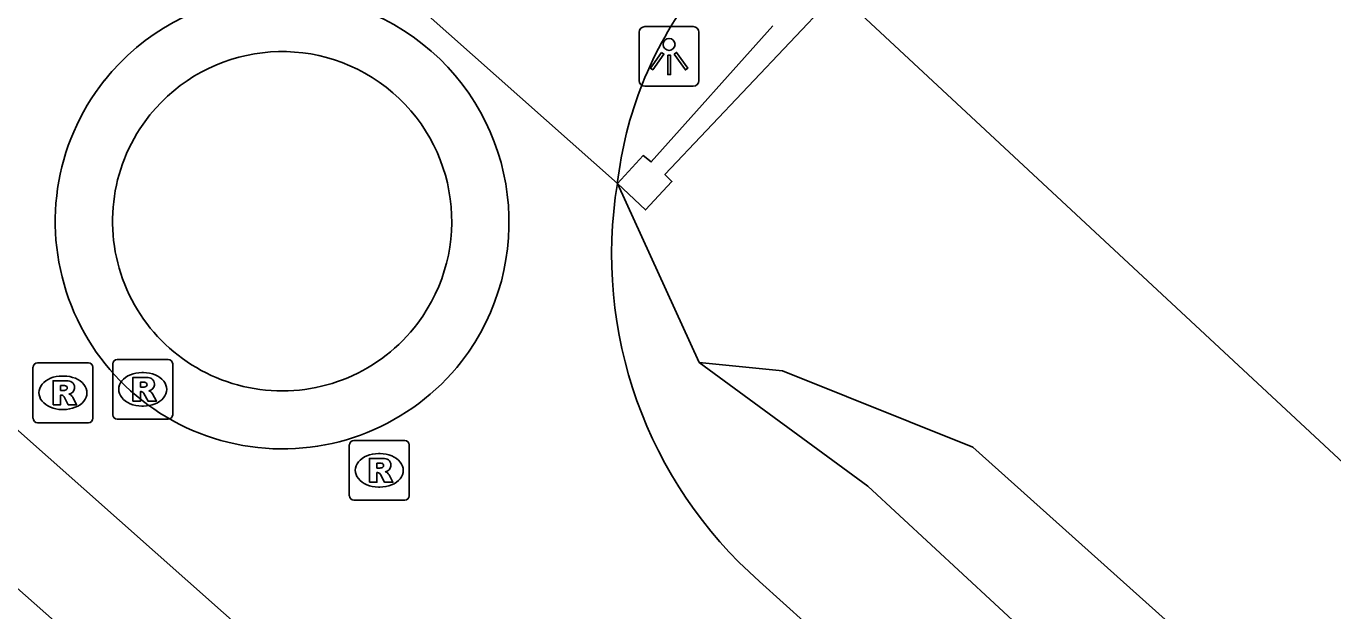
# Model space of a CAD drawing. Extents: x 160457 to 162082, y 388340 to 389736.
# Drawn here: x 160927.33 to 160949.17, y 389383.23 to 389393 of the extents above; entities that cross this region are included whole.
import ezdxf

# ---------------------------------------------------------------- set-up
doc = ezdxf.new("R2010")
doc.units = 0
for name, color, linetype in [('IMGEO_Groenvoorziening', 7, 'Continuous'), ('IMGEO_Lichtpunt', 7, 'Continuous'), ('IMGEO_Muur', 7, 'Continuous'), ('IMGEO_Rijbaan_lokaal_gesloten', 7, 'Continuous'), ('IMGEO_Rijbaan_lokaal_open', 7, 'Continuous'), ('IMGEO_Rioolput', 7, 'Continuous'), ('IMGEO_Voetpad_open', 7, 'Continuous'), ('IMGEO_Waterloop', 7, 'Continuous')]:
    doc.layers.add(name, color=color, linetype=linetype)

msp = doc.modelspace()

# ---------------------------------------------------------------- linework, layer by layer
at = {"layer": 'IMGEO_Groenvoorziening'}
for points in [[(160937.207, 389390.364), (160938.572, 389387.375)], [(160975.586, 389352.051), (160966.614, 389361.356), (160963.201, 389364.764), (160958.33, 389369.626), (160941.392, 389385.312), (160938.572, 389387.375)], [(160938.572, 389387.375), (160939.97, 389387.234), (160943.147, 389385.961), (160951.935, 389378.09), (160964.371, 389365.927), (160968.545, 389361.844), (160976.588, 389353.263), (160978.323, 389348.732), (160980.285, 389346.868)]]:
    msp.add_lwpolyline(points, dxfattribs=at)
at = {"layer": 'IMGEO_Lichtpunt'}
for p, q in [((160938.475, 389392.987), (160937.667, 389392.987)), ((160938.475, 389392.987), (160937.667, 389392.987)), ((160937.573, 389392.892), (160937.573, 389392.085)), ((160937.573, 389392.892), (160937.573, 389392.085)), ((160938.569, 389392.085), (160938.569, 389392.892)), ((160938.569, 389392.085), (160938.569, 389392.892)), ((160937.667, 389391.991), (160938.475, 389391.991)), ((160937.667, 389391.991), (160938.475, 389391.991))]:
    msp.add_line(p, q, dxfattribs=at)
for points in [[(160937.947, 389392.556), (160937.986, 389392.528), (160937.798, 389392.266), (160937.76, 389392.293), (160937.947, 389392.556)], [(160938.049, 389392.508), (160938.096, 389392.508), (160938.096, 389392.186), (160938.049, 389392.186), (160938.049, 389392.508)], [(160938.159, 389392.528), (160938.197, 389392.555), (160938.384, 389392.293), (160938.345, 389392.265), (160938.159, 389392.528)]]:
    msp.add_lwpolyline(points, dxfattribs=at)
msp.add_circle((160938.072, 389392.69), 0.0994, dxfattribs=at)
for centre, start, end in [((160937.667, 389392.892), 90, 180), ((160937.667, 389392.892), 90, 180), ((160938.475, 389392.892), 0, 90), ((160938.475, 389392.892), 0, 90), ((160937.667, 389392.085), 180, 270), ((160937.667, 389392.085), 180, 270), ((160938.475, 389392.085), 270, 0), ((160938.475, 389392.085), 270, 360)]:
    msp.add_arc(centre, 0.0946, start, end, dxfattribs=at)
at = {"layer": 'IMGEO_Muur'}
for points in [[(160937.207, 389390.364), (160937.679, 389389.926), (160938.119, 389390.401), (160938.003, 389390.515), (160940.784, 389393.464), (160940.805, 389393.643)], [(160939.807, 389393.003), (160937.773, 389390.727), (160937.636, 389390.833), (160937.207, 389390.364)]]:
    msp.add_lwpolyline(points, dxfattribs=at)
at = {"layer": 'IMGEO_Rijbaan_lokaal_gesloten'}
for points in [[(160931.574, 389395.372), (160937.207, 389390.364)], [(160921.28, 389391.481), (160931.221, 389382.666)], [(160977.96, 389345.767), (160975.119, 389348.762), (160965.137, 389359.086), (160951.382, 389372.618), (160940.771, 389382.65), (160939.581, 389383.719)]]:
    msp.add_lwpolyline(points, dxfattribs=at)
for centre, radius, start, end in [((160943.682, 389389.621), 6.518, 143.0727, 173.4553), ((160944.391, 389389.184), 7.28, 170.6721, 228.6476)]:
    msp.add_arc(centre, radius, start, end, dxfattribs=at)
at = {"layer": 'IMGEO_Rijbaan_lokaal_open'}
for centre, radius, start, end in [((160931.599, 389389.717), 3.797, 322.2553, 141.3277), ((160931.605, 389389.736), 2.834, 323.0527, 141.2257), ((160931.609, 389389.729), 3.797, 141.5564, 322.0266), ((160931.604, 389389.735), 2.834, 141.1964, 323.082)]:
    msp.add_arc(centre, radius, start, end, dxfattribs=at)
at = {"layer": 'IMGEO_Rioolput'}
for p, q in [((160927.44, 389386.444), (160927.44, 389387.296)), ((160927.515, 389387.37), (160928.367, 389387.37)), ((160928.441, 389387.296), (160928.441, 389386.444)), ((160928.774, 389386.501), (160928.774, 389387.353)), ((160928.849, 389387.427), (160929.701, 389387.427)), ((160929.775, 389387.353), (160929.775, 389386.501)), ((160927.928, 389387.15), (160927.953, 389387.15)), ((160929.262, 389387.207), (160929.287, 389387.207)), ((160927.951, 389386.59), (160927.926, 389386.59)), ((160929.285, 389386.647), (160929.26, 389386.647)), ((160928.367, 389386.37), (160927.515, 389386.37)), ((160929.701, 389386.427), (160928.849, 389386.427)), ((160932.727, 389385.148), (160932.727, 389386)), ((160932.802, 389386.074), (160933.654, 389386.074)), ((160933.728, 389386), (160933.728, 389385.148)), ((160933.215, 389385.854), (160933.24, 389385.854)), ((160933.238, 389385.294), (160933.213, 389385.294)), ((160933.654, 389385.074), (160932.802, 389385.074))]:
    msp.add_line(p, q, dxfattribs=at)
for points in [[(160927.44, 389386.444), (160927.44, 389387.296)], [(160927.515, 389387.37), (160928.367, 389387.37)], [(160928.441, 389387.296), (160928.441, 389386.444)], [(160928.774, 389386.501), (160928.774, 389387.353)], [(160928.849, 389387.427), (160929.701, 389387.427)], [(160929.775, 389387.353), (160929.775, 389386.501)], [(160928.029, 389387.068), (160927.777, 389387.07), (160927.777, 389386.67)], [(160929.363, 389387.125), (160929.111, 389387.127), (160929.111, 389386.727)], [(160929.289, 389387.046), (160929.235, 389387.046), (160929.235, 389386.965)], [(160927.777, 389386.67), (160927.901, 389386.67), (160927.901, 389386.832), (160927.912, 389386.832)], [(160927.955, 389386.989), (160927.901, 389386.989), (160927.901, 389386.908)], [(160927.901, 389386.908), (160927.953, 389386.908)], [(160927.959, 389386.803), (160928.03, 389386.67), (160928.17, 389386.67), (160928.105, 389386.796)], [(160929.111, 389386.727), (160929.235, 389386.727), (160929.235, 389386.889), (160929.246, 389386.889)], [(160929.235, 389386.965), (160929.287, 389386.965)], [(160929.293, 389386.86), (160929.364, 389386.727), (160929.504, 389386.727), (160929.439, 389386.853)], [(160928.367, 389386.37), (160927.515, 389386.37)], [(160929.701, 389386.427), (160928.849, 389386.427)], [(160932.727, 389385.148), (160932.727, 389386)], [(160932.802, 389386.074), (160933.654, 389386.074)], [(160933.728, 389386), (160933.728, 389385.148)], [(160933.316, 389385.772), (160933.064, 389385.774), (160933.064, 389385.374)], [(160933.064, 389385.374), (160933.188, 389385.374), (160933.188, 389385.536), (160933.199, 389385.536)], [(160933.242, 389385.693), (160933.188, 389385.693), (160933.188, 389385.612)], [(160933.188, 389385.612), (160933.24, 389385.612)], [(160933.246, 389385.507), (160933.317, 389385.374), (160933.457, 389385.374), (160933.392, 389385.5)], [(160933.654, 389385.074), (160932.802, 389385.074)]]:
    msp.add_lwpolyline(points, dxfattribs=at)
for centre, radius, start, end in [((160927.517, 389387.294), 0.0765, 91.552, 178.448), ((160927.517, 389387.294), 0.0765, 91.552, 178.448), ((160928.365, 389387.294), 0.0765, 1.552, 88.448), ((160928.365, 389387.294), 0.0765, 1.552, 88.448), ((160928.851, 389387.351), 0.0765, 91.552, 178.448), ((160928.851, 389387.351), 0.0765, 91.552, 178.448), ((160929.699, 389387.351), 0.0765, 1.552, 88.448), ((160929.699, 389387.351), 0.0765, 1.552, 88.448), ((160928.028, 389386.958), 0.109, 350.3612, 89.416), ((160929.295, 389386.95), 0.0964, 77.0061, 93.1865), ((160929.309, 389387.007), 0.0378, 276.6634, 79.6772), ((160929.362, 389387.015), 0.109, 350.3612, 89.416), ((160927.911, 389386.779), 0.0533, 26.0293, 88.6989), ((160927.937, 389387.097), 0.19, 274.7715, 282.9687), ((160927.961, 389386.893), 0.0964, 77.0061, 93.1865), ((160927.975, 389386.95), 0.0378, 276.6634, 79.6772), ((160928.026, 389386.958), 0.112, 277.5842, 350.9817), ((160928.01, 389386.743), 0.108, 29.5134, 73.7905), ((160929.245, 389386.836), 0.0533, 26.0293, 88.6989), ((160929.271, 389387.154), 0.19, 274.7715, 282.9687), ((160929.36, 389387.015), 0.112, 277.5842, 350.9817), ((160929.344, 389386.8), 0.108, 29.5134, 73.7905), ((160927.517, 389386.446), 0.0765, 181.552, 268.448), ((160927.517, 389386.446), 0.0765, 181.552, 268.448), ((160928.365, 389386.446), 0.0765, 271.552, 358.448), ((160928.365, 389386.446), 0.0765, 271.552, 358.448), ((160928.851, 389386.503), 0.0765, 181.552, 268.448), ((160928.851, 389386.503), 0.0765, 181.552, 268.448), ((160929.699, 389386.503), 0.0765, 271.552, 358.448), ((160929.699, 389386.503), 0.0765, 271.552, 358.448), ((160932.804, 389385.998), 0.0765, 91.552, 178.448), ((160932.804, 389385.998), 0.0765, 91.552, 178.448), ((160933.652, 389385.998), 0.0765, 1.552, 88.448), ((160933.652, 389385.998), 0.0765, 1.552, 88.448), ((160933.315, 389385.662), 0.109, 350.3612, 89.416), ((160933.198, 389385.483), 0.0533, 26.0293, 88.6989), ((160933.224, 389385.801), 0.19, 274.7715, 282.9687), ((160933.248, 389385.597), 0.0964, 77.0061, 93.1865), ((160933.262, 389385.654), 0.0378, 276.6634, 79.6772), ((160933.313, 389385.662), 0.112, 277.5842, 350.9817), ((160933.297, 389385.447), 0.108, 29.5134, 73.7905), ((160932.804, 389385.15), 0.0765, 181.552, 268.448), ((160932.804, 389385.15), 0.0765, 181.552, 268.448), ((160933.652, 389385.15), 0.0765, 271.552, 358.448), ((160933.652, 389385.15), 0.0765, 271.552, 358.448)]:
    msp.add_arc(centre, radius, start, end, dxfattribs=at)
for centre, major_axis, ratio, start_param, end_param in [((160927.927, 389386.87), (-0.387, 0.002), 0.722429, 4.712389, 7.853982), ((160927.952, 389386.87), (-0.39, 0.002), 0.717154, 1.570796, 4.712389), ((160929.261, 389386.927), (-0.387, 0.002), 0.722429, 4.712389, 7.853982), ((160929.286, 389386.927), (-0.39, 0.002), 0.717154, 1.570796, 4.712389), ((160933.214, 389385.574), (-0.387, 0.002), 0.722429, 4.712389, 7.853982), ((160933.239, 389385.574), (-0.39, 0.002), 0.717154, 1.570796, 4.712389)]:
    msp.add_ellipse(centre, major_axis=major_axis, ratio=ratio, start_param=start_param, end_param=end_param, dxfattribs=at)
at = {"layer": 'IMGEO_Voetpad_open'}
msp.add_lwpolyline([(160929.889, 389381.207), (160920.022, 389389.932)], dxfattribs=at)
at = {"layer": 'IMGEO_Waterloop'}
msp.add_lwpolyline([(160940.805, 389393.643), (160951.58, 389383.617)], dxfattribs=at)

doc.saveas('drawing.dxf')
